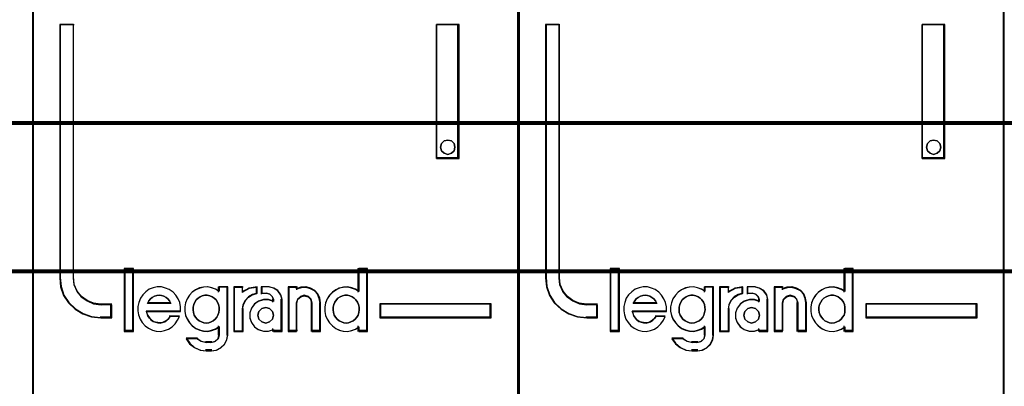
# Model space of a CAD drawing. Header units: millimetres. Extents: x -1290 to 1795, y -4192 to -1311.
# Tile 762 of 1056: x 1484.98 to 1492.27, y -2600.5 to -2597.79. Entities that reach past the tile are written whole.
import ezdxf

# ---------------------------------------------------------------- set-up
doc = ezdxf.new("R2010")
doc.units = ezdxf.units.MM
doc.layers.add('30', color=7, linetype='Continuous')
doc.layers.add('45', color=7, linetype='Continuous')
doc.layers.add('Aparatura', color=7, linetype='Continuous', lineweight=13)

# ---------------------------------------------------------------- blocks, each defined once
blk = doc.blocks.new('*U338')
at = {"layer": '45', "color": 7}
blk.add_lwpolyline([(432.463278, -233.600374), (360.44246, -233.600374), (360.44246, -315.623143), (432.463278, -315.623143), (432.463278, -233.600374)], close=True, dxfattribs=at)
at = {"layer": '45', "color": 139}
blk.add_lwpolyline([(432.463278, -233.600374), (360.44246, -233.600374), (360.44246, -315.623143), (432.463278, -315.623143), (432.463278, -233.600374)], close=True, dxfattribs=at)
at = {"layer": '45', "color": 59}
blk.add_lwpolyline([(432.441795, -233.621918), (360.463944, -233.621918), (360.463944, -315.601598), (432.441795, -315.601598), (432.441795, -233.621918)], close=True, dxfattribs=at)
blk = doc.blocks.new('*U339')
at = {"layer": '45', "color": 7}
for points in [[(450.405822, -233.760161), (432.432843, -233.760161), (432.432843, -315.4849), (450.405822, -315.4849), (450.405822, -233.760161)], [(435.356428, -293.834666), (435.356428, -293.345526), (434.954529, -293.345526), (434.682822, -293.307054), (434.445079, -293.202631), (434.235638, -293.05424), (434.071482, -292.85089), (433.963932, -292.609067), (433.935629, -292.345261), (433.935629, -282.969154), (433.431839, -282.969154), (433.431839, -292.345261), (433.465803, -292.680515), (433.573353, -292.999281), (433.754491, -293.279575), (434.003555, -293.510405), (434.292244, -293.686276), (434.609235, -293.796195), (434.954529, -293.834666), (435.356428, -293.834666)], [(447.374817, -282.969154), (447.374817, -287.931526), (448.212685, -287.931526), (448.212685, -282.969154), (447.374817, -282.969154)], [(448.028122, -287.382346), (448.064089, -287.511811), (448.028122, -287.653046), (447.932209, -287.741318), (447.794335, -287.782511), (447.662455, -287.741318), (447.566542, -287.653046), (447.530575, -287.511811), (447.566542, -287.382346), (447.662455, -287.282305), (447.794335, -287.252881), (447.932209, -287.282305), (448.028122, -287.382346)], [(436.142377, -294.310437), (436.142377, -292.019559), (435.836233, -292.019559), (435.836233, -294.310437), (436.142377, -294.310437)], [(449.406826, -293.310422), (445.283729, -293.310422), (445.283729, -293.834666), (449.406826, -293.834666), (449.406826, -293.310422)]]:
    blk.add_lwpolyline(points, close=True, dxfattribs=at)
at = {"layer": '45', "color": 139}
for points in [[(450.405822, -233.760161), (432.432843, -233.760161), (432.432843, -315.4849), (450.405822, -315.4849), (450.405822, -233.760161)], [(448.064089, -287.511811), (448.028122, -287.382346), (447.932209, -287.282305), (447.794335, -287.252881), (447.662455, -287.282305), (447.566542, -287.382346), (447.530575, -287.511811), (447.566542, -287.653046), (447.662455, -287.741318), (447.794335, -287.782511), (447.932209, -287.741318), (448.028122, -287.653046), (448.064089, -287.511811)], [(438.848929, -294.021384), (438.94712, -294.010017), (439.033758, -293.981598), (439.114621, -293.936129), (439.183932, -293.879293), (439.247466, -293.799721), (439.287898, -293.725834), (439.316777, -293.629212), (439.339881, -293.53259), (439.328329, -293.435968), (439.311001, -293.339346), (439.27057, -293.254091), (439.218587, -293.163153), (439.149276, -293.100632), (439.074189, -293.04948), (438.987551, -293.009694), (438.895137, -292.992643), (438.808498, -292.992643), (438.710308, -293.009694), (438.635221, -293.04948), (438.554359, -293.100632), (438.485048, -293.163153), (438.438841, -293.254091), (438.398409, -293.339346), (438.36953, -293.435968), (438.36953, -293.53259), (438.381082, -293.629212), (438.409961, -293.725834), (438.456168, -293.799721), (438.513927, -293.879293), (438.59479, -293.936129), (438.675652, -293.981598), (438.762291, -294.010017), (438.848929, -294.021384)], [(444.032298, -294.021384), (444.124791, -294.010017), (444.211502, -293.981598), (444.298214, -293.936129), (444.367583, -293.879293), (444.425391, -293.799721), (444.477418, -293.725834), (444.506322, -293.629212), (444.512103, -293.53259), (444.512103, -293.435968), (444.49476, -293.339346), (444.454295, -293.254091), (444.396487, -293.163153), (444.327118, -293.100632), (444.257749, -293.04948), (444.171037, -293.009694), (444.084325, -292.992643), (443.986052, -292.992643), (443.89934, -293.009694), (443.812629, -293.04948), (443.731698, -293.100632), (443.67389, -293.163153), (443.616082, -293.254091), (443.575617, -293.339346), (443.552494, -293.435968), (443.552494, -293.53259), (443.564055, -293.629212), (443.592959, -293.725834), (443.644986, -293.799721), (443.702794, -293.879293), (443.772163, -293.936129), (443.858875, -293.981598), (443.945586, -294.010017), (444.032298, -294.021384)], [(441.348615, -293.734126), (441.307054, -293.593429), (441.200183, -293.487906), (441.057689, -293.446869), (440.915194, -293.487906), (440.808323, -293.593429), (440.766762, -293.734126), (440.808323, -293.874824), (440.915194, -293.980347), (441.057689, -294.021384), (441.200183, -293.980347), (441.307054, -293.874824), (441.348615, -293.734126)]]:
    blk.add_lwpolyline(points, close=True, dxfattribs=at)
at = {"layer": '45', "color": 59}
for points in [[(450.386128, -233.778115), (432.450746, -233.778115), (432.450746, -315.466946), (450.386128, -315.466946), (450.386128, -233.778115)], [(447.374817, -282.969154), (447.374817, -287.931526), (448.212685, -287.931526), (448.212685, -282.969154), (447.374817, -282.969154)], [(448.028122, -287.382346), (448.064089, -287.511811), (448.028122, -287.653046), (447.932209, -287.741318), (447.794335, -287.782511), (447.662455, -287.741318), (447.566542, -287.653046), (447.530575, -287.511811), (447.566542, -287.382346), (447.662455, -287.282305), (447.794335, -287.252881), (447.932209, -287.282305), (448.028122, -287.382346)], [(436.16028, -294.32839), (436.16028, -292.001605), (435.81654, -292.001605), (435.81654, -294.32839), (436.16028, -294.32839)], [(443.24635, -293.432188), (443.24635, -293.593616), (443.27482, -293.743911), (443.331761, -293.883072), (443.417173, -294.016668), (443.525361, -294.127997), (443.650631, -294.222627), (443.781596, -294.283858), (443.929643, -294.317257), (444.083384, -294.32839), (444.237124, -294.300558), (444.379477, -294.244893), (444.504748, -294.161396), (444.504748, -294.32839), (444.823618, -294.32839), (444.823618, -292.001605), (444.504748, -292.001605), (444.504748, -292.858842), (444.379477, -292.775345), (444.237124, -292.725246), (444.083384, -292.697414), (443.929643, -292.708547), (443.781596, -292.736379), (443.650631, -292.803177), (443.525361, -292.886674), (443.417173, -292.998003), (443.331761, -293.131599), (443.27482, -293.281893), (443.24635, -293.432188)], [(436.321409, -293.57149), (436.349873, -293.72287), (436.406803, -293.87425), (436.486504, -294.003204), (436.588977, -294.120944), (436.714222, -294.216257), (436.862239, -294.283537), (437.004562, -294.317177), (437.158272, -294.32839), (437.311981, -294.300357), (437.459998, -294.24429), (437.590936, -294.16019), (437.699102, -294.053664), (437.795882, -293.919103), (437.864197, -293.778937), (437.516927, -293.778937), (437.459998, -293.851823), (437.391683, -293.919103), (437.311981, -293.969563), (437.237973, -293.997597), (437.152579, -294.014417), (437.061492, -294.003204), (436.976097, -293.986383), (436.890703, -293.95835), (436.811002, -293.902283), (436.754073, -293.835003), (436.697143, -293.75651), (436.668678, -293.67241), (436.640214, -293.58831), (437.904048, -293.58831), (437.904048, -293.425717), (437.875583, -293.263123), (437.812961, -293.122957), (437.727566, -292.988397), (437.625093, -292.876263), (437.488463, -292.78095), (437.351832, -292.724883), (437.198122, -292.685637), (437.044413, -292.685637), (436.890703, -292.71367), (436.74838, -292.769737), (436.623135, -292.86505), (436.503583, -292.971577), (436.418189, -293.106137), (436.361259, -293.257517), (436.321409, -293.408897), (436.321409, -293.57149)], [(438.143375, -293.119919), (438.086468, -293.270248), (438.058015, -293.420576), (438.058015, -293.58204), (438.086468, -293.732369), (438.143375, -293.871562), (438.234425, -294.005188), (438.336856, -294.116542), (438.462051, -294.211193), (438.610007, -294.272438), (438.752274, -294.305845), (438.905921, -294.31698), (439.053878, -294.289142), (439.196144, -294.233464), (439.33272, -294.149948), (439.33272, -294.467309), (439.292885, -294.606502), (439.184763, -294.701153), (439.053878, -294.740127), (438.849015, -294.740127), (438.666914, -294.701153), (438.501885, -294.606502), (438.109231, -294.606502), (438.240115, -294.790237), (438.416526, -294.92943), (438.627079, -295.024081), (438.849015, -295.05192), (439.053878, -295.05192), (439.235979, -295.024081), (439.395317, -294.940565), (439.531892, -294.818075), (439.617252, -294.645476), (439.651396, -294.467309), (439.651396, -292.685637), (439.33272, -292.685637), (439.33272, -292.847101), (439.196144, -292.763585), (439.053878, -292.713475), (438.905921, -292.685637), (438.752274, -292.696772), (438.610007, -292.724611), (438.462051, -292.791424), (438.336856, -292.874939), (438.234425, -292.986294), (438.143375, -293.119919)], [(439.873395, -292.685637), (439.873395, -294.32839), (440.198391, -294.32839), (440.198391, -293.50421), (440.227409, -293.341617), (440.302854, -293.179023), (440.424728, -293.055677), (440.569816, -292.971577), (440.738117, -292.921117), (440.738117, -292.685637), (440.453746, -292.724883), (440.198391, -292.859443), (440.198391, -292.685637), (439.873395, -292.685637)], [(440.525104, -293.476177), (440.46778, -293.644377), (440.46778, -293.835003), (440.525104, -294.003204), (440.639753, -294.16019), (440.783065, -294.26111), (440.972236, -294.317177), (441.155674, -294.317177), (441.339113, -294.26111), (441.339113, -294.32839), (441.66013, -294.32839), (441.66013, -293.15099), (441.620003, -292.971577), (441.511086, -292.820197), (441.35631, -292.724883), (441.172871, -292.685637), (440.909179, -292.685637), (440.909179, -292.921117), (441.09835, -292.921117), (441.212999, -292.94915), (441.298985, -293.038857), (441.339113, -293.15099), (441.339113, -293.21827), (441.155674, -293.162203), (440.972236, -293.162203), (440.783065, -293.21827), (440.639753, -293.324797), (440.525104, -293.476177)], [(441.892871, -292.685637), (441.892871, -294.32839), (442.202423, -294.32839), (442.202423, -293.274337), (442.242551, -293.13417), (442.345735, -293.038857), (442.483314, -292.99961), (442.632357, -293.038857), (442.724077, -293.13417), (442.764204, -293.274337), (442.764204, -294.32839), (443.085221, -294.32839), (443.085221, -293.274337), (443.056559, -293.106137), (442.987769, -292.943543), (442.87312, -292.820197), (442.718344, -292.736097), (442.552103, -292.685637), (442.368665, -292.69685), (442.202423, -292.752917), (442.202423, -292.685637), (441.892871, -292.685637)], [(437.495976, -293.204422), (437.542404, -293.297854), (436.677681, -293.297854), (436.729913, -293.204422), (436.787948, -293.129677), (436.85759, -293.079846), (436.944643, -293.023787), (437.025892, -293.005101), (437.112944, -292.992643), (437.199997, -293.005101), (437.28705, -293.023787), (437.368299, -293.079846), (437.437941, -293.129677), (437.495976, -293.204422)], [(437.542404, -293.297854), (436.677681, -293.297854), (436.729913, -293.204422), (436.787948, -293.129677), (436.85759, -293.079846), (436.944643, -293.023787), (437.025892, -293.005101), (437.112944, -292.992643), (437.199997, -293.005101), (437.28705, -293.023787), (437.368299, -293.079846), (437.437941, -293.129677), (437.495976, -293.204422), (437.542404, -293.297854)], [(439.247466, -293.799721), (439.183932, -293.879293), (439.114621, -293.936129), (439.033758, -293.981598), (438.94712, -294.010017), (438.848929, -294.021384), (438.762291, -294.010017), (438.675652, -293.981598), (438.59479, -293.936129), (438.513927, -293.879293), (438.456168, -293.799721), (438.409961, -293.725834), (438.381082, -293.629212), (438.36953, -293.53259), (438.36953, -293.435968), (438.398409, -293.339346), (438.438841, -293.254091), (438.485048, -293.163153), (438.554359, -293.100632), (438.635221, -293.04948), (438.710308, -293.009694), (438.808498, -292.992643), (438.895137, -292.992643), (438.987551, -293.009694), (439.074189, -293.04948), (439.149276, -293.100632), (439.218587, -293.163153), (439.27057, -293.254091), (439.311001, -293.339346), (439.328329, -293.435968), (439.339881, -293.53259), (439.316777, -293.629212), (439.287898, -293.725834), (439.247466, -293.799721)], [(438.438841, -293.254091), (438.485048, -293.163153), (438.554359, -293.100632), (438.635221, -293.04948), (438.710308, -293.009694), (438.808498, -292.992643), (438.895137, -292.992643), (438.987551, -293.009694), (439.074189, -293.04948), (439.149276, -293.100632), (439.218587, -293.163153), (439.27057, -293.254091), (439.311001, -293.339346), (439.328329, -293.435968), (439.339881, -293.53259), (439.316777, -293.629212), (439.287898, -293.725834), (439.247466, -293.799721), (439.183932, -293.879293), (439.114621, -293.936129), (439.033758, -293.981598), (438.94712, -294.010017), (438.848929, -294.021384), (438.762291, -294.010017), (438.675652, -293.981598), (438.59479, -293.936129), (438.513927, -293.879293), (438.456168, -293.799721), (438.409961, -293.725834), (438.381082, -293.629212), (438.36953, -293.53259), (438.36953, -293.435968), (438.398409, -293.339346), (438.438841, -293.254091)], [(439.891298, -292.70359), (439.891298, -294.310437), (440.202837, -294.310437), (440.202837, -293.504271), (440.230653, -293.345232), (440.302975, -293.186193), (440.419802, -293.065542), (440.558882, -292.98328), (440.720214, -292.933923), (440.720214, -292.70359), (440.447618, -292.741979), (440.202837, -292.873598), (440.202837, -292.70359), (439.891298, -292.70359)], [(441.912564, -292.70359), (441.912564, -294.310437), (442.212356, -294.310437), (442.212356, -293.279423), (442.251218, -293.14232), (442.351149, -293.04909), (442.48439, -293.010701), (442.628734, -293.04909), (442.717561, -293.14232), (442.756423, -293.279423), (442.756423, -294.310437), (443.067318, -294.310437), (443.067318, -293.279423), (443.03956, -293.114899), (442.972939, -292.95586), (442.861905, -292.835209), (442.712009, -292.752947), (442.55101, -292.70359), (442.373356, -292.714559), (442.212356, -292.7694), (442.212356, -292.70359), (441.912564, -292.70359)], [(444.171037, -293.009694), (444.257749, -293.04948), (444.327118, -293.100632), (444.396487, -293.163153), (444.454295, -293.254091), (444.49476, -293.339346), (444.512103, -293.435968), (444.512103, -293.53259), (444.506322, -293.629212), (444.477418, -293.725834), (444.425391, -293.799721), (444.367583, -293.879293), (444.298214, -293.936129), (444.211502, -293.981598), (444.124791, -294.010017), (444.032298, -294.021384), (443.945586, -294.010017), (443.858875, -293.981598), (443.772163, -293.936129), (443.702794, -293.879293), (443.644986, -293.799721), (443.592959, -293.725834), (443.564055, -293.629212), (443.552494, -293.53259), (443.552494, -293.435968), (443.575617, -293.339346), (443.616082, -293.254091), (443.67389, -293.163153), (443.731698, -293.100632), (443.812629, -293.04948), (443.89934, -293.009694), (443.986052, -292.992643), (444.084325, -292.992643), (444.171037, -293.009694)], [(443.575617, -293.339346), (443.616082, -293.254091), (443.67389, -293.163153), (443.731698, -293.100632), (443.812629, -293.04948), (443.89934, -293.009694), (443.986052, -292.992643), (444.084325, -292.992643), (444.171037, -293.009694), (444.257749, -293.04948), (444.327118, -293.100632), (444.396487, -293.163153), (444.454295, -293.254091), (444.49476, -293.339346), (444.512103, -293.435968), (444.512103, -293.53259), (444.506322, -293.629212), (444.477418, -293.725834), (444.425391, -293.799721), (444.367583, -293.879293), (444.298214, -293.936129), (444.211502, -293.981598), (444.124791, -294.010017), (444.032298, -294.021384), (443.945586, -294.010017), (443.858875, -293.981598), (443.772163, -293.936129), (443.702794, -293.879293), (443.644986, -293.799721), (443.592959, -293.725834), (443.564055, -293.629212), (443.552494, -293.53259), (443.552494, -293.435968), (443.575617, -293.339346)], [(449.387132, -293.328375), (445.301632, -293.328375), (445.301632, -293.816713), (449.387132, -293.816713), (449.387132, -293.328375)], [(441.307054, -293.593429), (441.348615, -293.734126), (441.307054, -293.874824), (441.200183, -293.980347), (441.057689, -294.021384), (440.915194, -293.980347), (440.808323, -293.874824), (440.766762, -293.734126), (440.808323, -293.593429), (440.915194, -293.487906), (441.057689, -293.446869), (441.200183, -293.487906), (441.307054, -293.593429)], [(440.766762, -293.734126), (440.808323, -293.593429), (440.915194, -293.487906), (441.057689, -293.446869), (441.200183, -293.487906), (441.307054, -293.593429), (441.348615, -293.734126), (441.307054, -293.874824), (441.200183, -293.980347), (441.057689, -294.021384), (440.915194, -293.980347), (440.808323, -293.874824), (440.766762, -293.734126)]]:
    blk.add_lwpolyline(points, close=True, dxfattribs=at)
at = {"layer": '45', "color": 139}
for points in [[(433.431839, -282.969154), (433.431839, -292.3517)], [(433.431839, -282.969154), (433.963563, -282.969154)], [(433.924176, -282.969154), (433.924176, -292.3517)], [(447.374817, -287.931526), (447.374817, -282.969154)], [(447.374817, -282.969154), (448.212685, -282.969154)], [(448.175089, -287.931526), (448.175089, -282.969154)], [(447.374817, -287.893824), (448.212685, -287.893824)], [(433.431839, -292.312202), (433.465982, -292.654897), (433.574099, -292.980738), (433.756192, -293.267254), (434.00657, -293.503207), (434.296781, -293.682982), (434.615444, -293.795341), (434.962559, -293.834666)], [(433.924176, -292.312202), (433.95302, -292.585412), (434.062627, -292.835855), (434.229922, -293.046455), (434.443368, -293.200135), (434.685657, -293.308281), (434.962559, -293.348124)], [(435.81654, -292.001605), (435.81654, -294.32839)], [(435.81654, -292.001605), (436.16028, -292.001605)], [(436.122684, -292.001605), (436.122684, -294.32839)], [(444.472716, -292.001605), (444.472716, -292.883126)], [(444.472716, -292.001605), (444.823618, -292.001605)], [(444.784231, -292.001605), (444.784231, -294.32839)], [(437.904048, -293.58831), (437.904048, -293.425717), (437.875583, -293.263123), (437.812961, -293.122957), (437.727566, -292.988397), (437.625093, -292.876263), (437.488463, -292.78095), (437.351832, -292.724883), (437.198122, -292.685637), (437.044413, -292.685637), (436.890703, -292.71367), (436.74838, -292.769737), (436.623135, -292.86505), (436.503583, -292.971577), (436.418189, -293.106137), (436.361259, -293.257517), (436.321409, -293.408897), (436.321409, -293.57149), (436.349873, -293.72287), (436.406803, -293.87425), (436.486504, -294.003204), (436.588977, -294.120944), (436.714222, -294.216257), (436.862239, -294.283537), (437.004562, -294.317177), (437.158272, -294.32839), (437.311981, -294.300357), (437.459998, -294.24429), (437.590936, -294.16019), (437.699102, -294.053664), (437.795882, -293.919103), (437.864197, -293.778937)], [(439.339881, -292.84823), (439.202538, -292.76413), (439.059473, -292.71367), (438.910685, -292.685637), (438.756174, -292.69685), (438.613109, -292.724883), (438.464321, -292.792163), (438.338423, -292.876263), (438.235416, -292.988397), (438.143854, -293.122957), (438.086628, -293.274337), (438.058015, -293.425717), (438.058015, -293.58831), (438.086628, -293.73969), (438.143854, -293.879857), (438.235416, -294.014417), (438.338423, -294.12655), (438.464321, -294.221864), (438.613109, -294.283537), (438.756174, -294.317177), (438.910685, -294.32839), (439.059473, -294.300357), (439.202538, -294.24429), (439.339881, -294.16019)], [(439.302284, -292.685637), (439.302284, -292.883126)], [(439.302284, -292.685637), (439.651396, -292.685637)], [(439.612009, -292.685637), (439.612009, -294.47561)], [(439.873395, -292.685637), (439.873395, -294.32839)], [(439.873395, -292.685637), (440.222506, -292.685637)], [(440.738117, -292.685637), (440.446642, -292.732664), (440.18491, -292.893898)], [(440.18491, -292.685637), (440.18491, -292.893898)], [(440.700521, -292.685637), (440.700521, -292.953145)], [(440.893875, -292.685637), (440.893875, -292.953145)], [(441.187487, -292.685637), (440.893875, -292.685637)], [(441.66013, -293.177565), (441.61811, -292.987906), (441.504057, -292.827881), (441.34198, -292.727125), (441.14989, -292.685637)], [(441.892871, -292.685637), (441.892871, -294.32839)], [(441.892871, -292.685637), (442.231241, -292.685637)], [(443.085221, -293.297854), (443.056274, -293.122935), (442.9868, -292.953846), (442.871011, -292.825572), (442.714696, -292.738113), (442.546801, -292.685637), (442.361538, -292.697298), (442.193644, -292.755604)], [(442.193644, -292.685637), (442.193644, -292.789768)], [(444.512103, -292.84823), (444.3861, -292.76413), (444.242915, -292.71367), (444.088276, -292.685637), (443.933636, -292.69685), (443.784724, -292.724883), (443.652994, -292.792163), (443.526992, -292.876263), (443.418171, -292.988397), (443.33226, -293.122957), (443.274987, -293.274337), (443.24635, -293.425717), (443.24635, -293.58831), (443.274987, -293.73969), (443.33226, -293.879857), (443.418171, -294.014417), (443.526992, -294.12655), (443.652994, -294.221864), (443.784724, -294.283537), (443.933636, -294.317177), (444.088276, -294.32839), (444.242915, -294.300357), (444.3861, -294.24429), (444.512103, -294.16019)], [(437.542404, -293.297854), (437.495976, -293.204422), (437.437941, -293.129677), (437.368299, -293.079846), (437.28705, -293.023787), (437.199997, -293.005101), (437.112944, -292.992643), (437.025892, -293.005101), (436.944643, -293.023787), (436.85759, -293.079846), (436.787948, -293.129677), (436.729913, -293.204422), (436.677681, -293.297854)], [(440.738117, -292.915443), (440.565612, -292.967957), (440.4169, -293.055481), (440.291982, -293.183849), (440.214652, -293.353061), (440.18491, -293.522274)], [(440.893875, -292.915443), (441.115874, -292.915443)], [(441.348615, -293.177565), (441.303559, -293.049701), (441.20701, -292.947409), (441.078277, -292.915443)], [(442.775497, -293.297854), (442.733936, -293.142134), (442.638939, -293.036245), (442.48457, -292.992643), (442.342076, -293.036245), (442.235205, -293.142134), (442.193644, -293.297854)], [(434.923172, -293.310422), (435.356428, -293.310422)], [(435.317042, -293.310422), (435.317042, -293.834666)], [(435.317042, -293.310422), (435.317042, -293.834666)], [(436.677681, -293.260152), (437.542404, -293.260152)], [(441.348615, -293.207284), (441.163176, -293.150635), (440.977737, -293.150635), (440.786503, -293.207284), (440.641629, -293.314919), (440.525729, -293.467873), (440.46778, -293.637822), (440.46778, -293.830431), (440.525729, -294.00038), (440.641629, -294.158999), (440.786503, -294.260968), (440.977737, -294.317618), (441.163176, -294.317618), (441.348615, -294.260968)], [(441.311018, -293.139863), (441.311018, -293.243993)], [(441.620743, -293.139863), (441.620743, -294.32839)], [(442.193644, -293.260152), (442.193644, -294.32839)], [(442.73611, -293.260152), (442.73611, -294.32839)], [(443.047625, -293.260152), (443.047625, -294.32839)], [(445.283729, -293.310422), (449.406826, -293.310422)], [(445.283729, -293.310422), (445.283729, -293.834666)], [(449.367439, -293.834666), (449.367439, -293.310422)], [(436.632924, -293.567158), (437.904048, -293.567158)], [(436.632924, -293.567158), (436.661929, -293.656808), (436.690934, -293.746458), (436.748945, -293.830131), (436.806956, -293.901851), (436.888171, -293.961617), (436.975188, -293.991501), (437.062204, -294.00943), (437.155021, -294.021384), (437.242038, -294.003454), (437.317452, -293.973571), (437.398667, -293.919781), (437.46828, -293.848061), (437.526291, -293.770364)], [(437.486904, -293.753875), (437.864661, -293.753875)], [(439.873395, -294.32839), (440.222506, -294.32839), (440.222506, -293.484571)], [(434.923172, -293.796964), (435.356428, -293.796964)], [(439.302284, -294.125515), (439.302284, -294.47561)], [(444.472716, -294.125515), (444.472716, -294.32839)], [(445.283729, -293.796964), (449.406826, -293.796964)], [(435.81654, -294.290688), (436.16028, -294.290688)], [(439.030156, -295.05192), (439.219486, -295.022681), (439.38515, -294.934965), (439.527148, -294.806315), (439.615896, -294.625035), (439.651396, -294.437907)], [(439.030156, -294.744913), (439.175537, -294.701055), (439.295634, -294.594543), (439.339881, -294.437907)], [(441.311018, -294.224259), (441.311018, -294.32839)], [(441.311018, -294.290688), (441.66013, -294.290688)], [(441.892871, -294.290688), (442.231241, -294.290688)], [(442.73611, -294.290688), (443.085221, -294.290688)], [(444.472716, -294.290688), (444.823618, -294.290688)], [(438.108144, -294.574354), (438.242762, -294.77135), (438.424203, -294.920589), (438.640763, -295.022072), (438.869028, -295.05192)], [(438.108144, -294.574354), (438.530658, -294.574354)], [(438.491271, -294.574354), (438.67086, -294.695167), (438.869028, -294.744913)], [(438.829641, -294.707211), (439.067753, -294.707211)], [(439.067753, -295.012422), (438.829641, -295.012422)]]:
    blk.add_lwpolyline(points, dxfattribs=at)
at = {"layer": '45', "color": 1}
for points in [[(435.356428, -293.834666), (435.356428, -293.345526), (434.954529, -293.345526), (434.682822, -293.307054), (434.445079, -293.202631), (434.235638, -293.05424), (434.071482, -292.85089), (433.963932, -292.609067), (433.935629, -292.345261), (433.935629, -282.969154), (433.431839, -282.969154), (433.431839, -292.345261), (433.465803, -292.680515), (433.573353, -292.999281), (433.754491, -293.279575), (434.003555, -293.510405), (434.292244, -293.686276), (434.609235, -293.796195), (434.954529, -293.834666), (435.356428, -293.834666)], [(435.338525, -293.816713), (435.338525, -293.329189), (434.944103, -293.329189), (434.677451, -293.290844), (434.444131, -293.186766), (434.238587, -293.038866), (434.077485, -292.836187), (433.971935, -292.595164), (433.944159, -292.33223), (433.944159, -282.987108), (433.449742, -282.987108), (433.449742, -292.33223), (433.483074, -292.666375), (433.588623, -292.984088), (433.766391, -293.263455), (434.010822, -293.493523), (434.294139, -293.668812), (434.605233, -293.778368), (434.944103, -293.816713), (435.338525, -293.816713)], [(449.406826, -293.310422), (445.283729, -293.310422), (445.283729, -293.834666), (449.406826, -293.834666), (449.406826, -293.310422)]]:
    blk.add_lwpolyline(points, close=True, dxfattribs=at)
blk = doc.blocks.new('*U340')
at = {"layer": '45', "color": 7}
for points in [[(468.391333, -233.760161), (450.418354, -233.760161), (450.418354, -315.4849), (468.391333, -315.4849), (468.391333, -233.760161)], [(453.34194, -293.834666), (453.34194, -293.345526), (452.94004, -293.345526), (452.668333, -293.307054), (452.43059, -293.202631), (452.221149, -293.05424), (452.056993, -292.85089), (451.949443, -292.609067), (451.92114, -292.345261), (451.92114, -282.969154), (451.41735, -282.969154), (451.41735, -292.345261), (451.451314, -292.680515), (451.558864, -292.999281), (451.740002, -293.279575), (451.989066, -293.510405), (452.277755, -293.686276), (452.594746, -293.796195), (452.94004, -293.834666), (453.34194, -293.834666)], [(465.362119, -282.969154), (465.362119, -287.931526), (466.199987, -287.931526), (466.199987, -282.969154), (465.362119, -282.969154)], [(466.013754, -287.382346), (466.0496, -287.511811), (466.013754, -287.653046), (465.918163, -287.741318), (465.780751, -287.782511), (465.649314, -287.741318), (465.553723, -287.653046), (465.517876, -287.511811), (465.553723, -287.382346), (465.649314, -287.282305), (465.780751, -287.252881), (465.918163, -287.282305), (466.013754, -287.382346)], [(454.129678, -294.310437), (454.129678, -292.019559), (453.821744, -292.019559), (453.821744, -294.310437), (454.129678, -294.310437)], [(467.392337, -293.310422), (463.26924, -293.310422), (463.26924, -293.834666), (467.392337, -293.834666), (467.392337, -293.310422)]]:
    blk.add_lwpolyline(points, close=True, dxfattribs=at)
at = {"layer": '45', "color": 139}
for points in [[(468.391333, -233.760161), (450.418354, -233.760161), (450.418354, -315.4849), (468.391333, -315.4849), (468.391333, -233.760161)], [(466.0496, -287.511811), (466.013754, -287.382346), (465.918163, -287.282305), (465.780751, -287.252881), (465.649314, -287.282305), (465.553723, -287.382346), (465.517876, -287.511811), (465.553723, -287.653046), (465.649314, -287.741318), (465.780751, -287.782511), (465.918163, -287.741318), (466.013754, -287.653046), (466.0496, -287.511811)], [(456.836231, -294.021384), (456.934421, -294.010017), (457.02106, -293.981598), (457.101922, -293.936129), (457.171233, -293.879293), (457.234768, -293.799721), (457.275199, -293.725834), (457.304079, -293.629212), (457.327182, -293.53259), (457.31563, -293.435968), (457.298303, -293.339346), (457.257871, -293.254091), (457.205888, -293.163153), (457.136578, -293.100632), (457.061491, -293.04948), (456.974852, -293.009694), (456.882438, -292.992643), (456.795799, -292.992643), (456.697609, -293.009694), (456.622522, -293.04948), (456.54166, -293.100632), (456.472349, -293.163153), (456.426142, -293.254091), (456.385711, -293.339346), (456.356831, -293.435968), (456.356831, -293.53259), (456.368383, -293.629212), (456.397262, -293.725834), (456.44347, -293.799721), (456.501229, -293.879293), (456.582091, -293.936129), (456.662954, -293.981598), (456.749592, -294.010017), (456.836231, -294.021384)], [(462.018704, -294.021384), (462.111369, -294.010017), (462.198243, -293.981598), (462.285116, -293.936129), (462.354615, -293.879293), (462.412531, -293.799721), (462.464655, -293.725834), (462.493613, -293.629212), (462.499404, -293.53259), (462.499404, -293.435968), (462.482029, -293.339346), (462.441488, -293.254091), (462.383573, -293.163153), (462.314074, -293.100632), (462.244575, -293.04948), (462.157702, -293.009694), (462.070828, -292.992643), (461.972372, -292.992643), (461.885498, -293.009694), (461.798625, -293.04948), (461.717543, -293.100632), (461.659627, -293.163153), (461.601712, -293.254091), (461.561171, -293.339346), (461.538005, -293.435968), (461.538005, -293.53259), (461.549588, -293.629212), (461.578546, -293.725834), (461.63067, -293.799721), (461.688585, -293.879293), (461.758084, -293.936129), (461.844957, -293.981598), (461.931831, -294.010017), (462.018704, -294.021384)], [(459.335916, -293.734126), (459.294355, -293.593429), (459.187485, -293.487906), (459.04499, -293.446869), (458.902496, -293.487906), (458.795625, -293.593429), (458.754064, -293.734126), (458.795625, -293.874824), (458.902496, -293.980347), (459.04499, -294.021384), (459.187485, -293.980347), (459.294355, -293.874824), (459.335916, -293.734126)]]:
    blk.add_lwpolyline(points, close=True, dxfattribs=at)
at = {"layer": '45', "color": 59}
for points in [[(468.37343, -233.778115), (450.436257, -233.778115), (450.436257, -315.466946), (468.37343, -315.466946), (468.37343, -233.778115)], [(465.362119, -282.969154), (465.362119, -287.931526), (466.199987, -287.931526), (466.199987, -282.969154), (465.362119, -282.969154)], [(466.013754, -287.382346), (466.0496, -287.511811), (466.013754, -287.653046), (465.918163, -287.741318), (465.780751, -287.782511), (465.649314, -287.741318), (465.553723, -287.653046), (465.517876, -287.511811), (465.553723, -287.382346), (465.649314, -287.282305), (465.780751, -287.252881), (465.918163, -287.282305), (466.013754, -287.382346)], [(454.147582, -294.32839), (454.147582, -292.001605), (453.803841, -292.001605), (453.803841, -294.32839), (454.147582, -294.32839)], [(461.233651, -293.432188), (461.233651, -293.593616), (461.262089, -293.743911), (461.318966, -293.883072), (461.40428, -294.016668), (461.512346, -294.127997), (461.637474, -294.222627), (461.76829, -294.283858), (461.916168, -294.317257), (462.069735, -294.32839), (462.223301, -294.300558), (462.365492, -294.244893), (462.490621, -294.161396), (462.490621, -294.32839), (462.809129, -294.32839), (462.809129, -292.001605), (462.490621, -292.001605), (462.490621, -292.858842), (462.365492, -292.775345), (462.223301, -292.725246), (462.069735, -292.697414), (461.916168, -292.708547), (461.76829, -292.736379), (461.637474, -292.803177), (461.512346, -292.886674), (461.40428, -292.998003), (461.318966, -293.131599), (461.262089, -293.281893), (461.233651, -293.432188)], [(454.30871, -293.57149), (454.337143, -293.72287), (454.394008, -293.87425), (454.473619, -294.003204), (454.575976, -294.120944), (454.701079, -294.216257), (454.848928, -294.283537), (454.991091, -294.317177), (455.144626, -294.32839), (455.298162, -294.300357), (455.446011, -294.24429), (455.576801, -294.16019), (455.684845, -294.053664), (455.781515, -293.919103), (455.849753, -293.778937), (455.502876, -293.778937), (455.446011, -293.851823), (455.377773, -293.919103), (455.298162, -293.969563), (455.224238, -293.997597), (455.13894, -294.014417), (455.047956, -294.003204), (454.962658, -293.986383), (454.877361, -293.95835), (454.79775, -293.902283), (454.740884, -293.835003), (454.684019, -293.75651), (454.655587, -293.67241), (454.627154, -293.58831), (455.889559, -293.58831), (455.889559, -293.425717), (455.861126, -293.263123), (455.798575, -293.122957), (455.713277, -292.988397), (455.61092, -292.876263), (455.474444, -292.78095), (455.337968, -292.724883), (455.184432, -292.685637), (455.030896, -292.685637), (454.877361, -292.71367), (454.735198, -292.769737), (454.610095, -292.86505), (454.490678, -292.971577), (454.405381, -293.106137), (454.348516, -293.257517), (454.30871, -293.408897), (454.30871, -293.57149)], [(456.13058, -293.119919), (456.073737, -293.270248), (456.045316, -293.420576), (456.045316, -293.58204), (456.073737, -293.732369), (456.13058, -293.871562), (456.221528, -294.005188), (456.323845, -294.116542), (456.448898, -294.211193), (456.596689, -294.272438), (456.738795, -294.305845), (456.89227, -294.31698), (457.04006, -294.289142), (457.182167, -294.233464), (457.318589, -294.149948), (457.318589, -294.467309), (457.278799, -294.606502), (457.170798, -294.701153), (457.04006, -294.740127), (456.835427, -294.740127), (456.653531, -294.701153), (456.488688, -294.606502), (456.096474, -294.606502), (456.227212, -294.790237), (456.403424, -294.92943), (456.613741, -295.024081), (456.835427, -295.05192), (457.04006, -295.05192), (457.221956, -295.024081), (457.381115, -294.940565), (457.517538, -294.818075), (457.602801, -294.645476), (457.636907, -294.467309), (457.636907, -292.685637), (457.318589, -292.685637), (457.318589, -292.847101), (457.182167, -292.763585), (457.04006, -292.713475), (456.89227, -292.685637), (456.738795, -292.696772), (456.596689, -292.724611), (456.448898, -292.791424), (456.323845, -292.874939), (456.221528, -292.986294), (456.13058, -293.119919)], [(457.860696, -292.685637), (457.860696, -294.32839), (458.185693, -294.32839), (458.185693, -293.50421), (458.21471, -293.341617), (458.290156, -293.179023), (458.412029, -293.055677), (458.557117, -292.971577), (458.725419, -292.921117), (458.725419, -292.685637), (458.441047, -292.724883), (458.185693, -292.859443), (458.185693, -292.685637), (457.860696, -292.685637)], [(458.510615, -293.476177), (458.453291, -293.644377), (458.453291, -293.835003), (458.510615, -294.003204), (458.625264, -294.16019), (458.768576, -294.26111), (458.957747, -294.317177), (459.141185, -294.317177), (459.324624, -294.26111), (459.324624, -294.32839), (459.645641, -294.32839), (459.645641, -293.15099), (459.605514, -292.971577), (459.496597, -292.820197), (459.341821, -292.724883), (459.158382, -292.685637), (458.89469, -292.685637), (458.89469, -292.921117), (459.083861, -292.921117), (459.19851, -292.94915), (459.284496, -293.038857), (459.324624, -293.15099), (459.324624, -293.21827), (459.141185, -293.162203), (458.957747, -293.162203), (458.768576, -293.21827), (458.625264, -293.324797), (458.510615, -293.476177)], [(459.880172, -292.685637), (459.880172, -294.32839), (460.189725, -294.32839), (460.189725, -293.274337), (460.229852, -293.13417), (460.333036, -293.038857), (460.470615, -292.99961), (460.619659, -293.038857), (460.711378, -293.13417), (460.751505, -293.274337), (460.751505, -294.32839), (461.072523, -294.32839), (461.072523, -293.274337), (461.04386, -293.106137), (460.975071, -292.943543), (460.860422, -292.820197), (460.705646, -292.736097), (460.539404, -292.685637), (460.355966, -292.69685), (460.189725, -292.752917), (460.189725, -292.685637), (459.880172, -292.685637)], [(455.483181, -293.204422), (455.529705, -293.297854), (454.663193, -293.297854), (454.715532, -293.204422), (454.773687, -293.129677), (454.843474, -293.079846), (454.930707, -293.023787), (455.012124, -293.005101), (455.099357, -292.992643), (455.186589, -293.005101), (455.273822, -293.023787), (455.35524, -293.079846), (455.425026, -293.129677), (455.483181, -293.204422)], [(455.529705, -293.297854), (454.663193, -293.297854), (454.715532, -293.204422), (454.773687, -293.129677), (454.843474, -293.079846), (454.930707, -293.023787), (455.012124, -293.005101), (455.099357, -292.992643), (455.186589, -293.005101), (455.273822, -293.023787), (455.35524, -293.079846), (455.425026, -293.129677), (455.483181, -293.204422), (455.529705, -293.297854)], [(457.234768, -293.799721), (457.171233, -293.879293), (457.101922, -293.936129), (457.02106, -293.981598), (456.934421, -294.010017), (456.836231, -294.021384), (456.749592, -294.010017), (456.662954, -293.981598), (456.582091, -293.936129), (456.501229, -293.879293), (456.44347, -293.799721), (456.397262, -293.725834), (456.368383, -293.629212), (456.356831, -293.53259), (456.356831, -293.435968), (456.385711, -293.339346), (456.426142, -293.254091), (456.472349, -293.163153), (456.54166, -293.100632), (456.622522, -293.04948), (456.697609, -293.009694), (456.795799, -292.992643), (456.882438, -292.992643), (456.974852, -293.009694), (457.061491, -293.04948), (457.136578, -293.100632), (457.205888, -293.163153), (457.257871, -293.254091), (457.298303, -293.339346), (457.31563, -293.435968), (457.327182, -293.53259), (457.304079, -293.629212), (457.275199, -293.725834), (457.234768, -293.799721)], [(456.426142, -293.254091), (456.472349, -293.163153), (456.54166, -293.100632), (456.622522, -293.04948), (456.697609, -293.009694), (456.795799, -292.992643), (456.882438, -292.992643), (456.974852, -293.009694), (457.061491, -293.04948), (457.136578, -293.100632), (457.205888, -293.163153), (457.257871, -293.254091), (457.298303, -293.339346), (457.31563, -293.435968), (457.327182, -293.53259), (457.304079, -293.629212), (457.275199, -293.725834), (457.234768, -293.799721), (457.171233, -293.879293), (457.101922, -293.936129), (457.02106, -293.981598), (456.934421, -294.010017), (456.836231, -294.021384), (456.749592, -294.010017), (456.662954, -293.981598), (456.582091, -293.936129), (456.501229, -293.879293), (456.44347, -293.799721), (456.397262, -293.725834), (456.368383, -293.629212), (456.356831, -293.53259), (456.356831, -293.435968), (456.385711, -293.339346), (456.426142, -293.254091)], [(457.878599, -292.70359), (457.878599, -294.310437), (458.190138, -294.310437), (458.190138, -293.504271), (458.217954, -293.345232), (458.290276, -293.186193), (458.407103, -293.065542), (458.546183, -292.98328), (458.707516, -292.933923), (458.707516, -292.70359), (458.434919, -292.741979), (458.190138, -292.873598), (458.190138, -292.70359), (457.878599, -292.70359)], [(459.898075, -292.70359), (459.898075, -294.310437), (460.198332, -294.310437), (460.198332, -293.279423), (460.237254, -293.14232), (460.33734, -293.04909), (460.470787, -293.010701), (460.615355, -293.04909), (460.70432, -293.14232), (460.743242, -293.279423), (460.743242, -294.310437), (461.054619, -294.310437), (461.054619, -293.279423), (461.026818, -293.114899), (460.960094, -292.95586), (460.848888, -292.835209), (460.69876, -292.752947), (460.537511, -292.70359), (460.359581, -292.714559), (460.198332, -292.7694), (460.198332, -292.70359), (459.898075, -292.70359)], [(462.157702, -293.009694), (462.244575, -293.04948), (462.314074, -293.100632), (462.383573, -293.163153), (462.441488, -293.254091), (462.482029, -293.339346), (462.499404, -293.435968), (462.499404, -293.53259), (462.493613, -293.629212), (462.464655, -293.725834), (462.412531, -293.799721), (462.354615, -293.879293), (462.285116, -293.936129), (462.198243, -293.981598), (462.111369, -294.010017), (462.018704, -294.021384), (461.931831, -294.010017), (461.844957, -293.981598), (461.758084, -293.936129), (461.688585, -293.879293), (461.63067, -293.799721), (461.578546, -293.725834), (461.549588, -293.629212), (461.538005, -293.53259), (461.538005, -293.435968), (461.561171, -293.339346), (461.601712, -293.254091), (461.659627, -293.163153), (461.717543, -293.100632), (461.798625, -293.04948), (461.885498, -293.009694), (461.972372, -292.992643), (462.070828, -292.992643), (462.157702, -293.009694)], [(461.561171, -293.339346), (461.601712, -293.254091), (461.659627, -293.163153), (461.717543, -293.100632), (461.798625, -293.04948), (461.885498, -293.009694), (461.972372, -292.992643), (462.070828, -292.992643), (462.157702, -293.009694), (462.244575, -293.04948), (462.314074, -293.100632), (462.383573, -293.163153), (462.441488, -293.254091), (462.482029, -293.339346), (462.499404, -293.435968), (462.499404, -293.53259), (462.493613, -293.629212), (462.464655, -293.725834), (462.412531, -293.799721), (462.354615, -293.879293), (462.285116, -293.936129), (462.198243, -293.981598), (462.111369, -294.010017), (462.018704, -294.021384), (461.931831, -294.010017), (461.844957, -293.981598), (461.758084, -293.936129), (461.688585, -293.879293), (461.63067, -293.799721), (461.578546, -293.725834), (461.549588, -293.629212), (461.538005, -293.53259), (461.538005, -293.435968), (461.561171, -293.339346)], [(467.374434, -293.328375), (463.288933, -293.328375), (463.288933, -293.816713), (467.374434, -293.816713), (467.374434, -293.328375)], [(459.294355, -293.593429), (459.335916, -293.734126), (459.294355, -293.874824), (459.187485, -293.980347), (459.04499, -294.021384), (458.902496, -293.980347), (458.795625, -293.874824), (458.754064, -293.734126), (458.795625, -293.593429), (458.902496, -293.487906), (459.04499, -293.446869), (459.187485, -293.487906), (459.294355, -293.593429)], [(458.754064, -293.734126), (458.795625, -293.593429), (458.902496, -293.487906), (459.04499, -293.446869), (459.187485, -293.487906), (459.294355, -293.593429), (459.335916, -293.734126), (459.294355, -293.874824), (459.187485, -293.980347), (459.04499, -294.021384), (458.902496, -293.980347), (458.795625, -293.874824), (458.754064, -293.734126)]]:
    blk.add_lwpolyline(points, close=True, dxfattribs=at)
at = {"layer": '45', "color": 139}
for points in [[(451.41735, -282.969154), (451.41735, -292.3517)], [(451.41735, -282.969154), (451.949074, -282.969154)], [(451.911477, -282.969154), (451.911477, -292.3517)], [(465.362119, -287.931526), (465.362119, -282.969154)], [(465.362119, -282.969154), (466.199987, -282.969154)], [(466.1606, -287.931526), (466.1606, -282.969154)], [(465.362119, -287.893824), (466.199987, -287.893824)], [(451.41735, -292.312202), (451.451493, -292.654897), (451.55961, -292.980738), (451.741704, -293.267254), (451.992081, -293.503207), (452.282292, -293.682982), (452.600955, -293.795341), (452.94807, -293.834666)], [(451.911477, -292.312202), (451.940272, -292.585412), (452.04969, -292.835855), (452.216696, -293.046455), (452.429774, -293.200135), (452.671645, -293.308281), (452.94807, -293.348124)], [(453.803841, -292.001605), (453.803841, -294.32839)], [(453.803841, -292.001605), (454.147582, -292.001605)], [(454.108195, -292.001605), (454.108195, -294.32839)], [(462.460017, -292.001605), (462.460017, -292.883126)], [(462.460017, -292.001605), (462.809129, -292.001605)], [(462.771532, -292.001605), (462.771532, -294.32839)], [(455.889559, -293.58831), (455.889559, -293.425717), (455.861126, -293.263123), (455.798575, -293.122957), (455.713277, -292.988397), (455.61092, -292.876263), (455.474444, -292.78095), (455.337968, -292.724883), (455.184432, -292.685637), (455.030896, -292.685637), (454.877361, -292.71367), (454.735198, -292.769737), (454.610095, -292.86505), (454.490678, -292.971577), (454.405381, -293.106137), (454.348516, -293.257517), (454.30871, -293.408897), (454.30871, -293.57149), (454.337143, -293.72287), (454.394008, -293.87425), (454.473619, -294.003204), (454.575976, -294.120944), (454.701079, -294.216257), (454.848928, -294.283537), (454.991091, -294.317177), (455.144626, -294.32839), (455.298162, -294.300357), (455.446011, -294.24429), (455.576801, -294.16019), (455.684845, -294.053664), (455.781515, -293.919103), (455.849753, -293.778937)], [(457.327182, -292.84823), (457.189839, -292.76413), (457.046774, -292.71367), (456.897986, -292.685637), (456.743475, -292.69685), (456.60041, -292.724883), (456.451622, -292.792163), (456.325724, -292.876263), (456.222717, -292.988397), (456.131155, -293.122957), (456.073929, -293.274337), (456.045316, -293.425717), (456.045316, -293.58831), (456.073929, -293.73969), (456.131155, -293.879857), (456.222717, -294.014417), (456.325724, -294.12655), (456.451622, -294.221864), (456.60041, -294.283537), (456.743475, -294.317177), (456.897986, -294.32839), (457.046774, -294.300357), (457.189839, -294.24429), (457.327182, -294.16019)], [(457.287795, -292.685637), (457.287795, -292.883126)], [(457.287795, -292.685637), (457.636907, -292.685637)], [(457.59931, -292.685637), (457.59931, -294.47561)], [(457.860696, -292.685637), (457.860696, -294.32839)], [(457.860696, -292.685637), (458.209808, -292.685637)], [(458.725419, -292.685637), (458.433001, -292.732664), (458.170421, -292.893898)], [(458.170421, -292.685637), (458.170421, -292.893898)], [(458.686032, -292.685637), (458.686032, -292.953145)], [(458.881176, -292.685637), (458.881176, -292.953145)], [(459.174788, -292.685637), (458.881176, -292.685637)], [(459.645641, -293.177565), (459.603621, -292.987906), (459.489568, -292.827881), (459.327491, -292.727125), (459.135401, -292.685637)], [(459.880172, -292.685637), (459.880172, -294.32839)], [(459.880172, -292.685637), (460.218542, -292.685637)], [(461.072523, -293.297854), (461.043517, -293.122935), (460.973904, -292.953846), (460.857882, -292.825572), (460.701253, -292.738113), (460.533021, -292.685637), (460.347387, -292.697298), (460.179155, -292.755604)], [(460.179155, -292.685637), (460.179155, -292.789768)], [(462.499404, -292.84823), (462.373402, -292.76413), (462.230217, -292.71367), (462.075577, -292.685637), (461.920938, -292.69685), (461.772026, -292.724883), (461.640296, -292.792163), (461.514293, -292.876263), (461.405473, -292.988397), (461.319562, -293.122957), (461.262288, -293.274337), (461.233651, -293.425717), (461.233651, -293.58831), (461.262288, -293.73969), (461.319562, -293.879857), (461.405473, -294.014417), (461.514293, -294.12655), (461.640296, -294.221864), (461.772026, -294.283537), (461.920938, -294.317177), (462.075577, -294.32839), (462.230217, -294.300357), (462.373402, -294.24429), (462.499404, -294.16019)], [(455.529705, -293.297854), (455.483181, -293.204422), (455.425026, -293.129677), (455.35524, -293.079846), (455.273822, -293.023787), (455.186589, -293.005101), (455.099357, -292.992643), (455.012124, -293.005101), (454.930707, -293.023787), (454.843474, -293.079846), (454.773687, -293.129677), (454.715532, -293.204422), (454.663193, -293.297854)], [(458.725419, -292.915443), (458.552355, -292.967957), (458.403162, -293.055481), (458.27784, -293.183849), (458.200259, -293.353061), (458.170421, -293.522274)], [(458.881176, -292.915443), (459.103175, -292.915443)], [(459.335916, -293.177565), (459.290562, -293.049701), (459.193373, -292.947409), (459.063788, -292.915443)], [(460.761008, -293.297854), (460.719447, -293.142134), (460.62445, -293.036245), (460.470081, -292.992643), (460.327587, -293.036245), (460.220716, -293.142134), (460.179155, -293.297854)], [(452.910473, -293.310422), (453.34194, -293.310422)], [(453.304343, -293.310422), (453.304343, -293.834666)], [(453.304343, -293.310422), (453.304343, -293.834666)], [(454.663193, -293.260152), (455.529705, -293.260152)], [(459.335916, -293.207284), (459.1501, -293.150635), (458.964285, -293.150635), (458.772662, -293.207284), (458.627493, -293.314919), (458.511358, -293.467873), (458.453291, -293.637822), (458.453291, -293.830431), (458.511358, -294.00038), (458.627493, -294.158999), (458.772662, -294.260968), (458.964285, -294.317618), (459.1501, -294.317618), (459.335916, -294.260968)], [(459.296529, -293.139863), (459.296529, -293.243993)], [(459.608044, -293.139863), (459.608044, -294.32839)], [(460.179155, -293.260152), (460.179155, -294.32839)], [(460.723411, -293.260152), (460.723411, -294.32839)], [(461.033136, -293.260152), (461.033136, -294.32839)], [(463.26924, -293.310422), (467.392337, -293.310422)], [(463.26924, -293.310422), (463.26924, -293.834666)], [(467.35474, -293.834666), (467.35474, -293.310422)], [(454.618435, -293.567158), (455.889559, -293.567158)], [(454.618435, -293.567158), (454.64744, -293.656808), (454.676445, -293.746458), (454.734456, -293.830131), (454.792467, -293.901851), (454.873682, -293.961617), (454.960699, -293.991501), (455.047715, -294.00943), (455.140533, -294.021384), (455.227549, -294.003454), (455.302963, -293.973571), (455.384178, -293.919781), (455.453791, -293.848061), (455.511802, -293.770364)], [(455.474205, -293.753875), (455.850172, -293.753875)], [(457.860696, -294.32839), (458.209808, -294.32839), (458.209808, -293.484571)], [(452.910473, -293.796964), (453.34194, -293.796964)], [(457.287795, -294.125515), (457.287795, -294.47561)], [(462.460017, -294.125515), (462.460017, -294.32839)], [(463.26924, -293.796964), (467.392337, -293.796964)], [(453.803841, -294.290688), (454.147582, -294.290688)], [(457.015667, -295.05192), (457.204997, -295.022681), (457.370661, -294.934965), (457.512659, -294.806315), (457.601407, -294.625035), (457.636907, -294.437907)], [(457.015667, -294.744913), (457.161889, -294.701055), (457.28268, -294.594543), (457.327182, -294.437907)], [(459.296529, -294.224259), (459.296529, -294.32839)], [(459.296529, -294.290688), (459.645641, -294.290688)], [(459.880172, -294.290688), (460.218542, -294.290688)], [(460.723411, -294.290688), (461.072523, -294.290688)], [(462.460017, -294.290688), (462.809129, -294.290688)], [(456.095445, -294.574354), (456.229746, -294.77135), (456.410761, -294.920589), (456.626811, -295.022072), (456.854539, -295.05192)], [(456.095445, -294.574354), (456.516169, -294.574354)], [(456.478573, -294.574354), (456.657311, -294.695167), (456.854539, -294.744913)], [(456.816942, -294.707211), (457.055054, -294.707211)], [(457.055054, -295.012422), (456.816942, -295.012422)]]:
    blk.add_lwpolyline(points, dxfattribs=at)
at = {"layer": '45', "color": 1}
for points in [[(453.34194, -293.834666), (453.34194, -293.345526), (452.94004, -293.345526), (452.668333, -293.307054), (452.43059, -293.202631), (452.221149, -293.05424), (452.056993, -292.85089), (451.949443, -292.609067), (451.92114, -292.345261), (451.92114, -282.969154), (451.41735, -282.969154), (451.41735, -292.345261), (451.451314, -292.680515), (451.558864, -292.999281), (451.740002, -293.279575), (451.989066, -293.510405), (452.277755, -293.686276), (452.594746, -293.796195), (452.94004, -293.834666), (453.34194, -293.834666)], [(453.324036, -293.816713), (453.324036, -293.329189), (452.929614, -293.329189), (452.662962, -293.290844), (452.429642, -293.186766), (452.224098, -293.038866), (452.062996, -292.836187), (451.957446, -292.595164), (451.92967, -292.33223), (451.92967, -282.987108), (451.435253, -282.987108), (451.435253, -292.33223), (451.468585, -292.666375), (451.574134, -292.984088), (451.751902, -293.263455), (451.996333, -293.493523), (452.27965, -293.668812), (452.590744, -293.778368), (452.929614, -293.816713), (453.324036, -293.816713)], [(467.392337, -293.310422), (463.26924, -293.310422), (463.26924, -293.834666), (467.392337, -293.834666), (467.392337, -293.310422)]]:
    blk.add_lwpolyline(points, close=True, dxfattribs=at)
blk = doc.blocks.new('*U343')
at = {"layer": '30', "color": 7}
for points in [[(548.842747, -412.491734), (117.158256, -412.491734), (117.158256, -414.006535), (117.158256, -435.076037), (117.158256, -436.590837), (548.842747, -436.590837), (548.842747, -435.076037), (548.842747, -414.006535), (548.842747, -412.491734)], [(117.158256, -436.50466), (548.842747, -436.50466), (117.158256, -436.50466)], [(548.842747, -436.50466), (117.158256, -436.50466), (117.158256, -437.981926), (117.158256, -439.542811), (117.158256, -442.07925), (548.842747, -442.07925), (548.842747, -439.542811), (548.842747, -437.981926), (548.842747, -436.50466)], [(548.79978, -436.545953), (117.201224, -436.545953), (117.201224, -438.000858), (117.201224, -439.538117), (117.201224, -442.036161), (548.79978, -442.036161), (548.79978, -439.538117), (548.79978, -438.000858), (548.79978, -436.545953)], [(117.158256, -441.991277), (548.842747, -441.991277), (117.158256, -441.991277)]]:
    blk.add_lwpolyline(points, close=True, dxfattribs=at)

msp = doc.modelspace()

# ---------------------------------------------------------------- block references
at = {"layer": 'Aparatura', "color": 7, "lineweight": 13, "xscale": 0.2, "yscale": 0.2, "zscale": 0.2}
for name, p in [('*U338', (1398.5901, -2541.227)), ('*U339', (1398.5901, -2541.227)), ('*U340', (1398.5901, -2541.227)), ('*U343', (1414.278, -2511.2423))]:
    msp.add_blockref(name, p, dxfattribs=at)

doc.saveas('drawing.dxf')
